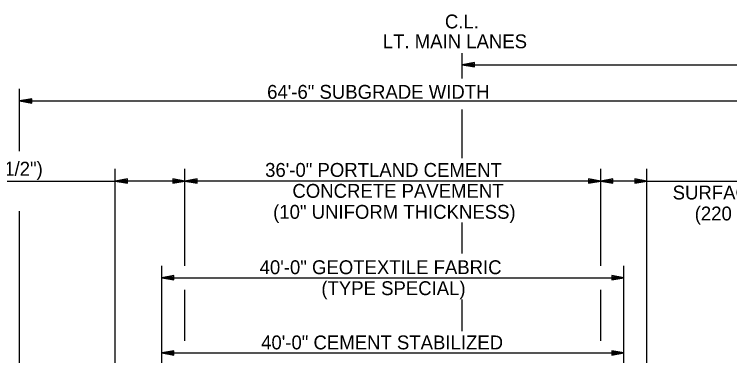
# Model space of a CAD drawing. Extents: x 1734743 to 1735935, y 759845 to 763831.
# Drawn here: x 1735662.2 to 1735724.1, y 760713.5 to 760743 of the extents above; entities that cross this region are included whole.
import ezdxf

# ---------------------------------------------------------------- set-up
doc = ezdxf.new("R2010")
doc.units = 0
doc.layers.add('19', color=7, linetype='Continuous')

msp = doc.modelspace()

# ---------------------------------------------------------------- linework, layer by layer
at = {"layer": '19'}
for p, q in [((1735700.942, 760737.475), (1735700.942, 760739.668)), ((1735701.992, 760738.846), (1735700.942, 760738.663)), ((1735700.942, 760738.663), (1735752.942, 760738.663)), ((1735700.942, 760738.663), (1735701.992, 760738.479)), ((1735701.992, 760738.75), (1735701.222, 760738.689)), ((1735701.222, 760738.636), (1735701.992, 760738.566)), ((1735701.992, 760738.479), (1735701.992, 760738.846)), ((1735662.636, 760731.201), (1735662.636, 760736.578)), ((1735663.686, 760735.716), (1735662.636, 760735.532)), ((1735662.636, 760735.532), (1735727.162, 760735.532)), ((1735662.636, 760735.532), (1735663.686, 760735.348)), ((1735663.686, 760735.619), (1735662.916, 760735.558)), ((1735662.916, 760735.506), (1735663.686, 760735.436)), ((1735663.686, 760735.348), (1735663.686, 760735.716)), ((1735700.942, 760730.577), (1735700.942, 760734.804)), ((1735670.912, 760700.672), (1735670.912, 760729.649)), ((1735676.938, 760721.29), (1735676.938, 760729.649)), ((1735712.923, 760721.29), (1735712.923, 760729.649)), ((1735716.92, 760710.52), (1735716.92, 760729.649)), ((1735635.055, 760728.604), (1735670.912, 760728.604)), ((1735671.962, 760728.787), (1735670.912, 760728.604)), ((1735676.938, 760728.604), (1735670.912, 760728.604)), ((1735670.912, 760728.604), (1735671.962, 760728.42)), ((1735671.962, 760728.691), (1735671.192, 760728.63)), ((1735671.192, 760728.577), (1735671.962, 760728.507)), ((1735671.962, 760728.42), (1735671.962, 760728.787)), ((1735675.888, 760728.787), (1735675.888, 760728.42)), ((1735676.938, 760728.604), (1735675.888, 760728.787)), ((1735676.658, 760728.63), (1735675.888, 760728.691)), ((1735675.888, 760728.42), (1735676.938, 760728.604)), ((1735675.888, 760728.507), (1735676.658, 760728.577)), ((1735677.988, 760728.787), (1735676.938, 760728.604)), ((1735676.938, 760728.604), (1735677.988, 760728.42)), ((1735712.923, 760728.604), (1735676.938, 760728.604)), ((1735677.988, 760728.691), (1735677.218, 760728.63)), ((1735677.218, 760728.577), (1735677.988, 760728.507)), ((1735677.988, 760728.42), (1735677.988, 760728.787)), ((1735711.873, 760728.787), (1735711.873, 760728.42)), ((1735712.923, 760728.604), (1735711.873, 760728.787)), ((1735712.643, 760728.63), (1735711.873, 760728.691)), ((1735711.873, 760728.42), (1735712.923, 760728.604)), ((1735711.873, 760728.507), (1735712.643, 760728.577)), ((1735713.973, 760728.787), (1735712.923, 760728.604)), ((1735716.92, 760728.604), (1735712.923, 760728.604)), ((1735712.923, 760728.604), (1735713.973, 760728.42)), ((1735713.973, 760728.691), (1735713.203, 760728.63)), ((1735713.203, 760728.577), (1735713.973, 760728.507)), ((1735713.973, 760728.42), (1735713.973, 760728.787)), ((1735715.87, 760728.787), (1735715.87, 760728.42)), ((1735716.92, 760728.604), (1735715.87, 760728.787)), ((1735716.64, 760728.63), (1735715.87, 760728.691)), ((1735715.87, 760728.42), (1735716.92, 760728.604)), ((1735715.87, 760728.507), (1735716.64, 760728.577)), ((1735716.92, 760728.604), (1735741.13, 760728.604)), ((1735662.636, 760695.21), (1735662.636, 760726.012)), ((1735700.942, 760722.338), (1735700.942, 760725.034)), ((1735674.938, 760700.307), (1735674.938, 760721.29)), ((1735714.922, 760710.52), (1735714.922, 760721.29)), ((1735675.988, 760720.428), (1735674.938, 760720.244)), ((1735675.988, 760720.06), (1735675.988, 760720.428)), ((1735713.872, 760720.428), (1735713.872, 760720.061)), ((1735714.922, 760720.244), (1735713.872, 760720.428)), ((1735674.938, 760720.244), (1735714.922, 760720.244)), ((1735674.938, 760720.244), (1735675.988, 760720.06)), ((1735675.988, 760720.332), (1735675.218, 760720.271)), ((1735675.218, 760720.218), (1735675.988, 760720.148)), ((1735714.642, 760720.271), (1735713.872, 760720.332)), ((1735713.872, 760720.061), (1735714.922, 760720.244)), ((1735713.872, 760720.148), (1735714.642, 760720.218)), ((1735676.938, 760714.788), (1735676.938, 760719.198)), ((1735712.923, 760714.788), (1735712.923, 760719.198)), ((1735700.942, 760715.617), (1735700.942, 760718.373)), ((1735675.988, 760713.926), (1735674.938, 760713.742)), ((1735674.938, 760713.742), (1735675.988, 760713.559)), ((1735674.938, 760713.742), (1735714.922, 760713.742)), ((1735675.988, 760713.83), (1735675.218, 760713.769)), ((1735675.218, 760713.716), (1735675.988, 760713.646)), ((1735675.988, 760713.559), (1735675.988, 760713.926)), ((1735713.872, 760713.926), (1735713.872, 760713.559)), ((1735714.922, 760713.742), (1735713.872, 760713.926)), ((1735714.642, 760713.769), (1735713.872, 760713.83)), ((1735713.872, 760713.559), (1735714.922, 760713.742)), ((1735713.872, 760713.646), (1735714.642, 760713.716))]:
    msp.add_line(p, q, dxfattribs=at)

# ---------------------------------------------------------------- texts
for s, p in [('C.L.', (1735699.44, 760741.803)), ('LT. MAIN LANES', (1735694.064, 760740.086)), ('64\'-6" SUBGRADE WIDTH', (1735684.052, 760735.717)), ('6\'-0" ACHM SURFACE COURSE (1/2")', (1735636.532, 760729.07)), ('36\'-0" PORTLAND CEMENT', (1735683.879, 760728.968)), ('CONCRETE PAVEMENT', (1735686.241, 760727.156)), ('SURFACE COURSE (1/2")', (1735719.149, 760727.013)), ('(10" UNIFORM THICKNESS)', (1735684.574, 760725.343)), ('(220 LBS./SQ. YD.)', (1735721.058, 760725.201)), ('40\'-0" GEOTEXTILE FABRIC', (1735683.404, 760720.556)), ('(TYPE SPECIAL)', (1735688.747, 760718.743)), ('40\'-0" CEMENT STABILIZED ', (1735683.533, 760714.054))]:
    msp.add_text(s, height=1.2, dxfattribs=at).set_placement(p)

doc.saveas('drawing.dxf')
